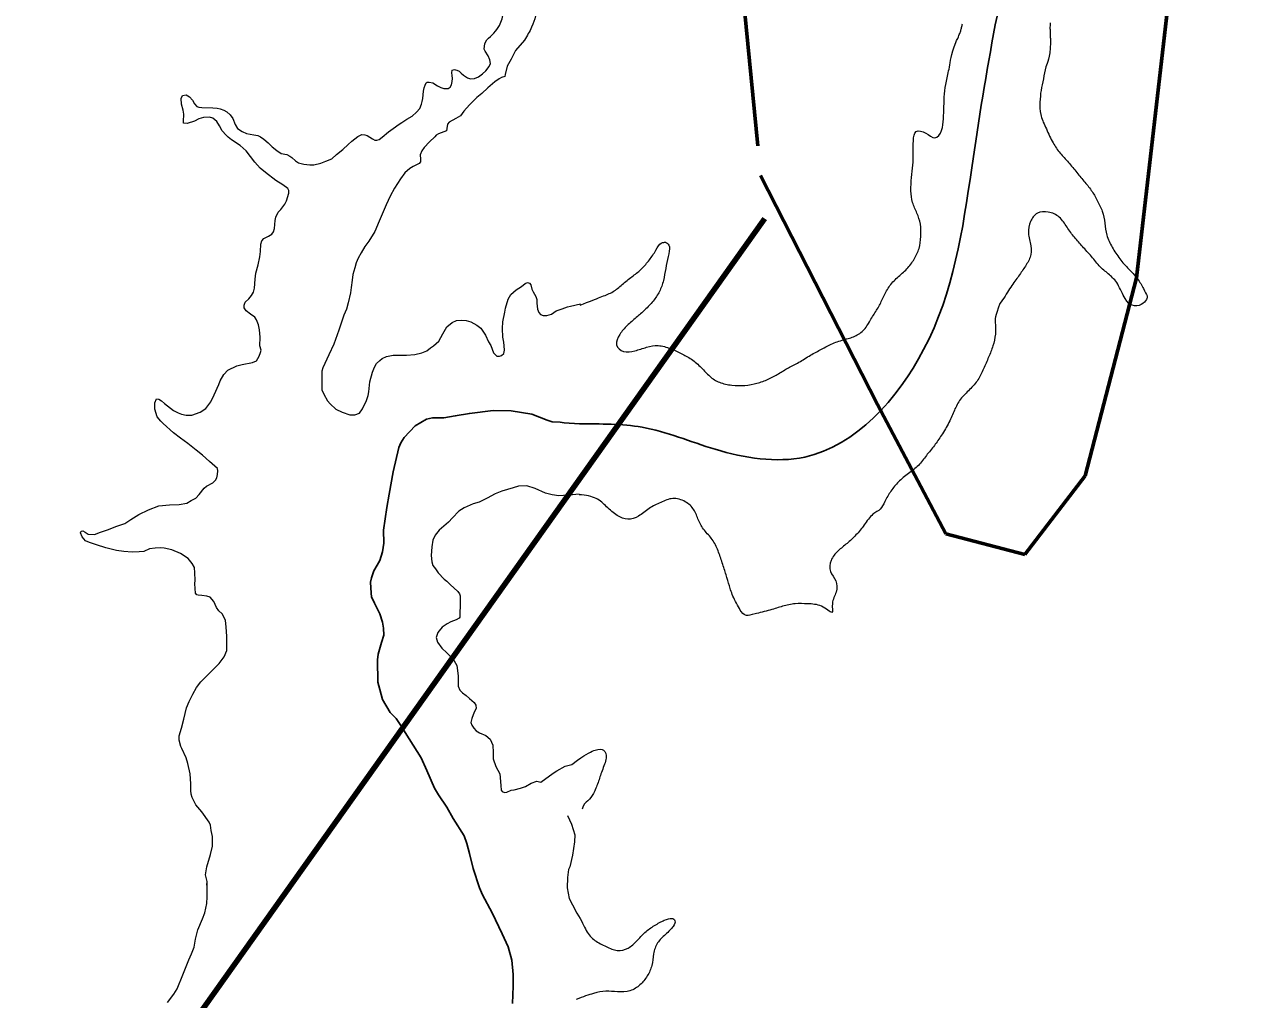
# Model space of a CAD drawing. Extents: x 553962 to 842807, y 8883888 to 9032388.
# Drawn here: x 711818 to 713984, y 8968303 to 8970041 of the extents above; entities that cross this region are included whole.
import ezdxf

# ---------------------------------------------------------------- set-up
doc = ezdxf.new("R2010")
doc.units = 0
doc.header["$LTSCALE"] = 160
doc.linetypes.add('LONG_DASH_SHORT_DASH', pattern=[9.9, 6, -1.2, 1.5, -1.2])
for name, color, linetype, lineweight in [('21', 7, 'Continuous', 25), ('27', 7, 'Continuous', 90), ('34', 7, 'LONG_DASH_SHORT_DASH', 60), ('8', 7, 'Continuous', 13)]:
    doc.layers.add(name, color=color, linetype=linetype, lineweight=lineweight)

msp = doc.modelspace()

# ---------------------------------------------------------------- linework, layer by layer
at = {"layer": '21'}
for points in [[(712690, 8968326.5), (712690.3, 8968347.4), (712687.7, 8968373.4), (712681.1, 8968396.6), (712670.7, 8968420.3), (712652.7, 8968457.2), (712635.7, 8968489.6), (712630.2, 8968501.8), (712618.7, 8968536.4), (712612.4, 8968563.2), (712607.7, 8968581.2), (712602.5, 8968594.8), (712582.9, 8968625.7), (712571.7, 8968645.8), (712556.8, 8968667.7), (712550.1, 8968679.4), (712536.4, 8968711.4), (712526.2, 8968733.8), (712504.6, 8968767.7), (712488.9, 8968793.2), (712481.3, 8968803.6), (712470.9, 8968814.8), (712457.3, 8968837.7), (712452.4, 8968855.4), (712449, 8968868.7), (712448.2, 8968908.5), (712449.5, 8968918.2), (712455.2, 8968939), (712459.4, 8968952.5), (712458.9, 8968964.7), (712457.1, 8968975.7), (712452.6, 8968990.5), (712442.7, 8969009.5), (712437.8, 8969020.8), (712436.7, 8969027), (712435.9, 8969046.5), (712437.7, 8969054.3), (712441.6, 8969067.1), (712447.9, 8969077), (712452.6, 8969085.3), (712457.3, 8969101), (712459.4, 8969116.1), (712459.2, 8969139.7), (712464.6, 8969179.8), (712468.8, 8969203.8), (712475.9, 8969243.4), (712486.1, 8969286.9), (712490, 8969295), (712495.5, 8969304.8), (712515.6, 8969325.4), (712535.4, 8969337.4), (712546.3, 8969339.7), (712566.2, 8969339.7), (712586.8, 8969343.1), (712612.1, 8969347.5), (712654.3, 8969353), (712686.3, 8969352.2), (712723.6, 8969346.3), (712751, 8969335.6), (712759.6, 8969332.7), (712773.7, 8969331.9), (712781.3, 8969330.9), (712808.4, 8969328.7)], [(712689.2, 8968296.1), (712690, 8968326.5)]]:
    msp.add_lwpolyline(points, dxfattribs=at)
msp.add_spline([(712808.4, 8969328.7), (712919.9, 8969322.8), (713050.3, 8969283.7), (713210.1, 8969269.8), (713421.9, 8969461.2), (713507.8, 8969785.2), (713611.3, 8970290), (713710.5, 8970556), (713756, 8970671), (713844.9, 8971036.8), (713896, 8971286.1), (714036.6, 8971490.7), (714335.6, 8971975.9), (714439.2, 8972202.6), (714548.2, 8972369.4), (714774.9, 8972667.5), (714944, 8972914.8), (715048.1, 8973090.5)], degree=3, dxfattribs=at)
at = {"layer": '27'}
msp.add_lwpolyline([(691582, 8951218.7), (697371.2, 8956056), (705081.2, 8958366.8), (713138.6, 8969695)], dxfattribs=at)
at = {"layer": '34'}
msp.add_lwpolyline([(713233.6, 8973446.3), (713548.2, 8973037.2), (713667.8, 8972559), (713145.8, 8971468), (713072, 8971115.2), (713033.8, 8970779.8), (713131.2, 8969771.7), (713339.8, 8969363.5), (713461.5, 8969132.7), (713602.6, 8969096.1), (713709.9, 8969236.6), (713801.3, 8969589.2), (713858.6, 8970083.5), (713912.6, 8970189.1), (714054.9, 8970293.8), (714248.1, 8970150.8), (714387.4, 8969902.2)], dxfattribs=at)
at = {"layer": '8'}
for points in [[(713479.4, 8970008.8), (713480.9, 8970011.9), (713482.7, 8970015.9), (713483.9, 8970018.7), (713484.8, 8970020.8), (713485.6, 8970022.7), (713486.3, 8970024.5), (713487, 8970026.2), (713487.6, 8970027.8), (713488.1, 8970029.3), (713488.6, 8970030.9), (713489, 8970032.4), (713489.4, 8970033.9), (713489.8, 8970035.5), (713490.2, 8970037.1), (713490.6, 8970038.8), (713491, 8970040.4), (713491.4, 8970042)], [(713647.5, 8970043.5), (713647.4, 8970041), (713647.4, 8970038.5), (713647.3, 8970036.1), (713647.3, 8970033.8), (713647.4, 8970031.5), (713647.4, 8970029.5), (713647.5, 8970027.6), (713647.5, 8970025.8), (713647.6, 8970024.2), (713647.7, 8970022.5), (713647.8, 8970020.9), (713647.8, 8970019.3), (713647.9, 8970017.6), (713648, 8970015.8), (713648.2, 8970013.4), (713648.3, 8970009.8), (713648.5, 8970007.8)], [(712100.3, 8969914.1), (712107.2, 8969915.2), (712113, 8969911.5), (712118.2, 8969905.7), (712121.9, 8969899.2), (712126.1, 8969894.6), (712129.5, 8969893.5), (712134.9, 8969892.6), (712154.8, 8969892.4), (712162.1, 8969891.7), (712167.5, 8969890.5), (712174.4, 8969888.3), (712179.4, 8969885.1), (712185.5, 8969879.7), (712190, 8969873.2), (712194.5, 8969862.2), (712198.4, 8969855.3), (712206.8, 8969849.7), (712214.4, 8969846.5), (712227.8, 8969844.3), (712234.9, 8969842.8), (712239.3, 8969840.3), (712245.6, 8969836.6), (712253.2, 8969829.7), (712260.1, 8969822.6), (712268.5, 8969816.3), (712276.2, 8969810.5), (712286.4, 8969808.8), (712291.6, 8969806), (712295.2, 8969803.6), (712301.9, 8969797.6), (712307.6, 8969794.1), (712316.6, 8969791.5), (712327.5, 8969790.7), (712334.5, 8969790.5), (712347, 8969793.7), (712356.3, 8969797), (712366.6, 8969801.3), (712375.3, 8969809), (712386.5, 8969817.9), (712395.8, 8969826.9), (712402.2, 8969833), (712413.3, 8969841.2), (712420.2, 8969844.5), (712425.9, 8969844.1), (712430, 8969842.7), (712434.8, 8969839.7), (712439.2, 8969837), (712443.3, 8969834.5), (712446.8, 8969834.5), (712450.9, 8969835.7), (712456.5, 8969839.7), (712467.8, 8969849.6), (712480.2, 8969858.5), (712485.3, 8969861.7), (712491.6, 8969866.1), (712500.8, 8969871.7), (712509.9, 8969877.2), (712518, 8969884.6), (712523.5, 8969890.7), (712526.5, 8969898.8), (712528.1, 8969903.4), (712529.1, 8969909.1), (712530.1, 8969922), (712531.6, 8969928.1), (712533.1, 8969932.8), (712535.1, 8969936.9), (712537, 8969937.9), (712540.2, 8969938.1), (712546.7, 8969936.6), (712555.2, 8969931.5), (712561.1, 8969928.6), (712566.5, 8969926.7), (712574.4, 8969926.8), (712577.6, 8969929.3), (712579.9, 8969933.1), (712581.5, 8969939.4), (712581.8, 8969944.2), (712581.4, 8969949.7), (712580.9, 8969954.3), (712581.2, 8969959.5), (712585.3, 8969960.3), (712587.1, 8969960.1), (712589.7, 8969959.2), (712593.7, 8969957.3), (712597.3, 8969954.2), (712601.3, 8969950.2), (712608.8, 8969945.6), (712613.9, 8969944), (712621.2, 8969944.7), (712628.5, 8969947.3), (712635.7, 8969952.9), (712641.3, 8969958.4), (712647.3, 8969965.6), (712649.5, 8969971.3), (712648.5, 8969978), (712645.4, 8969984.6), (712640.4, 8969993), (712638.7, 8969997), (712639.5, 8970006.7), (712643.1, 8970013.3)], [(712710.5, 8970013), (712694.5, 8969994.3), (712686.4, 8969978.8), (712679.6, 8969966.4), (712675.9, 8969951.4), (712675.4, 8969948), (712669.3, 8969946.1), (712665.2, 8969944.1), (712657.2, 8969938.6), (712644.7, 8969927.7), (712634.5, 8969917.9), (712625.5, 8969910.7), (712618.1, 8969903.2), (712612.5, 8969897.6), (712602.3, 8969886.3), (712596.2, 8969878.2), (712587.7, 8969873.1), (712575.8, 8969866.7), (712572.8, 8969862.8), (712571.6, 8969855.4), (712571.1, 8969851.3), (712566.5, 8969849.3), (712556.7, 8969845.6), (712552.8, 8969843.5), (712550.3, 8969840.7), (712540.9, 8969831.6), (712531.7, 8969821.4), (712527.3, 8969815.8), (712524.5, 8969808.6), (712524.6, 8969800.9), (712524.6, 8969795.9), (712522.4, 8969792.8), (712511.9, 8969787.4), (712506, 8969784), (712496.8, 8969776.6), (712489.3, 8969765.6), (712478.3, 8969749), (712470.9, 8969734.5), (712463.4, 8969719.4), (712451.3, 8969690.3), (712443.2, 8969672), (712433, 8969654.6), (712425.6, 8969644.8), (712418.8, 8969634), (712413.8, 8969624.5), (712410, 8969616.1), (712407.8, 8969607.1), (712404.5, 8969595.4), (712403.2, 8969584.8), (712401.3, 8969572.2), (712399.8, 8969562.3), (712396.2, 8969544.8), (712392.7, 8969533.3), (712388.1, 8969522.8), (712379.1, 8969496.2), (712370.3, 8969471.2), (712361.6, 8969451.7), (712350.6, 8969428.6), (712349.1, 8969423), (712349.1, 8969389.5)], [(712162.8, 8969238.6), (712163.5, 8969245.5), (712162.9, 8969249.2), (712148.8, 8969261.7), (712136.3, 8969272.9), (712124.9, 8969282), (712110, 8969293.8), (712097, 8969303.7), (712084.3, 8969313.2), (712065.8, 8969329.6), (712062.1, 8969333.7), (712055.5, 8969341.5), (712051.3, 8969355.3), (712051.3, 8969366.5), (712053.9, 8969373.4), (712058.5, 8969373), (712063, 8969370), (712068.6, 8969365), (712078.9, 8969357.2), (712084.6, 8969352.7), (712092.6, 8969348.3), (712098.8, 8969346.2), (712107, 8969344.7), (712117.4, 8969344.7), (712131.8, 8969349.7), (712142.2, 8969356.3), (712150.8, 8969368.2), (712156.9, 8969380.7), (712165.4, 8969399.2), (712167.5, 8969405.5), (712174.2, 8969417.1), (712181.4, 8969424.5), (712197.3, 8969432.5), (712206.8, 8969434.6), (712225.2, 8969438.5), (712232.5, 8969441.5), (712237.1, 8969449.5), (712239.4, 8969456.4), (712240.5, 8969460.5), (712238.6, 8969468), (712238.8, 8969483.5), (712237.7, 8969496.7), (712235.8, 8969505.5), (712232.5, 8969514.2), (712229.3, 8969518.9), (712221.7, 8969524.7), (712213.9, 8969530.1), (712210.7, 8969535.5), (712210.7, 8969540.3), (712212.4, 8969545.9), (712218.9, 8969551.5), (712223.5, 8969557.5), (712227, 8969563.7), (712229.1, 8969570.6), (712230.2, 8969587), (712231.1, 8969597.4), (712235.6, 8969612.3), (712238.4, 8969626.7), (712239.3, 8969635.9), (712240.4, 8969649.3), (712241.7, 8969655.1), (712245.6, 8969659.4), (712253.8, 8969663.5), (712259.6, 8969666.8), (712262.8, 8969670.9), (712264.6, 8969677.1), (712265.8, 8969691.2), (712266.7, 8969697.2), (712271.3, 8969706.4), (712275.8, 8969710.9), (712283.2, 8969720.4), (712286, 8969726.2), (712289.9, 8969740.1), (712289.9, 8969744.6), (712288.4, 8969748.5), (712279.3, 8969755.2), (712267, 8969762.9), (712248.7, 8969777.1), (712238.8, 8969784.7), (712229.3, 8969795.2), (712213.8, 8969815.7), (712203.6, 8969825.2), (712187.8, 8969835.1), (712182.1, 8969840), (712178.2, 8969843.4), (712171.5, 8969851), (712166.7, 8969859.8), (712161.8, 8969867.8), (712154.7, 8969873.8), (712148.4, 8969875.3), (712138, 8969875.1), (712129.8, 8969872.3), (712122.1, 8969868.6), (712108.7, 8969864.3), (712102.4, 8969864.8), (712102.4, 8969868.1), (712102.6, 8969881.1), (712102, 8969888.2), (712099, 8969899), (712097.9, 8969908.9), (712100.3, 8969914.1)], [(712349.1, 8969389.5), (712352.6, 8969381.6), (712358.9, 8969370.2), (712363.6, 8969364.7), (712374, 8969355.4), (712385.4, 8969349.5), (712399.1, 8969344.9), (712407.7, 8969345.1), (712416.2, 8969348.1), (712421.4, 8969355.6), (712428.7, 8969370.6), (712431.4, 8969379.6), (712432.6, 8969386), (712434.6, 8969403.8), (712439.1, 8969421.2), (712442.7, 8969430.1), (712446.7, 8969436.7), (712452.5, 8969442), (712456.8, 8969445.3), (712464.4, 8969448.9), (712476.1, 8969451.4), (712490.2, 8969451.2), (712499.8, 8969451.4), (712514.6, 8969452.4), (712527.2, 8969455.3), (712535.9, 8969459), (712543, 8969464.4), (712548.1, 8969467.8), (712557.5, 8969476.3), (712564.8, 8969489.4), (712571.9, 8969501.9), (712581.2, 8969509.5), (712589.2, 8969513.2), (712597.5, 8969513.7), (712606.6, 8969513.2), (712614.4, 8969510.5), (712625.6, 8969505.1), (712632.6, 8969499.2), (712640.5, 8969487), (712646.1, 8969475), (712650.3, 8969468.6), (712655.2, 8969455.6), (712660.9, 8969449.8), (712665.8, 8969449.5), (712669.4, 8969450.5), (712673.3, 8969454.6), (712674.5, 8969460.2), (712673.8, 8969468), (712673.6, 8969474.4), (712671.4, 8969483.5), (712671.1, 8969499.1), (712671.6, 8969510.9), (712675.2, 8969528), (712676.2, 8969534.9), (712681, 8969551.1), (712686.2, 8969559.4), (712695.2, 8969567.7), (712705.2, 8969573.8), (712711.3, 8969578.9), (712715.7, 8969581.1), (712719.1, 8969579.9), (712721.8, 8969576.8), (712723.5, 8969568.7), (712726, 8969564.3), (712730.8, 8969556), (712732.6, 8969550.8), (712732.5, 8969544), (712733.6, 8969533.5), (712736, 8969527.4), (712739.1, 8969524.1), (712743.5, 8969521.9), (712750.1, 8969521.9), (712758.2, 8969524.3), (712766.9, 8969530.2), (712777.4, 8969533.9), (712787.2, 8969537.3), (712792.1, 8969538.8), (712810, 8969542.8)], [(712143.9, 8968506.6), (712144.2, 8968513.1), (712141.3, 8968525.3), (712143.9, 8968539.6), (712150.2, 8968561.2), (712154.1, 8968576.5), (712153.8, 8968584.4), (712153.8, 8968593.3), (712151.9, 8968604.5), (712150.6, 8968613.5), (712148.2, 8968618.9), (712135, 8968637.5), (712124.5, 8968650.2), (712117.6, 8968662.9), (712116, 8968669), (712115.2, 8968675.2), (712115.2, 8968687.3), (712114.1, 8968705), (712110, 8968723.5), (712107, 8968733.9), (712099.4, 8968750.2), (712097.4, 8968753.9), (712094.8, 8968765.1), (712094.8, 8968772.9), (712098.9, 8968786.3), (712102.6, 8968802.4), (712107.8, 8968823.1), (712112.2, 8968834.3), (712118.8, 8968847.2), (712125.5, 8968859.3), (712133.5, 8968869), (712149.1, 8968885.2), (712163.6, 8968899.2), (712165.8, 8968902), (712175, 8968913.9), (712179.6, 8968924.9), (712179.8, 8968933.7), (712179.6, 8968949.7), (712178.2, 8968967.3), (712177.1, 8968978.3), (712174.3, 8968985), (712171.3, 8968990.4), (712165.3, 8968996), (712161, 8969001.4), (712156.2, 8969012.2), (712149.7, 8969019.9), (712143.9, 8969021.6), (712134.8, 8969022.9), (712128.6, 8969023.8), (712125.8, 8969024.4), (712123.8, 8969027), (712122.7, 8969043.6), (712123, 8969050.3), (712122.7, 8969063.7), (712121.7, 8969072.7), (712117.8, 8969080.3), (712110.7, 8969088.9), (712097.1, 8969098), (712081.5, 8969104.4), (712067.7, 8969107.6), (712060.8, 8969108.2), (712052, 8969107.6), (712041.8, 8969106), (712031.7, 8969101.7), (712023.2, 8969100.9), (712010.5, 8969100), (711995.8, 8969101.5), (711982.9, 8969103.2), (711963.6, 8969108.2), (711947.2, 8969113.4), (711934.9, 8969117.2), (711927.4, 8969120.5), (711921.5, 8969127.8), (711918.7, 8969134.5), (711919.6, 8969137.7), (711922.8, 8969138.4), (711927.2, 8969136), (711932.1, 8969132.3), (711943.8, 8969131.7), (711954.6, 8969135.8), (711966.9, 8969140.1), (711983.3, 8969146.6), (711997.5, 8969151.6), (712008.2, 8969158.3), (712022.7, 8969167.2), (712039.8, 8969176), (712058.1, 8969182.7), (712077.1, 8969184.7), (712094.8, 8969185.3), (712108.1, 8969187.7), (712116.1, 8969192.1), (712124.3, 8969196.6), (712130.2, 8969203.3), (712139.2, 8969214.1), (712143.3, 8969217.9), (712154.8, 8969224), (712159.5, 8969228.3), (712161.9, 8969232.8), (712162.8, 8969238.6)], [(712807.6, 8969203.8), (712796.2, 8969202.5), (712788.2, 8969201.7), (712771.6, 8969200.7), (712759.6, 8969202.3), (712747.5, 8969205.5), (712729.6, 8969213.8), (712714.6, 8969218.3), (712699.9, 8969218), (712690, 8969215.1), (712670.1, 8969209.1), (712657.8, 8969204), (712643.9, 8969196.8), (712629.2, 8969189.6), (712619, 8969186.4), (712602.7, 8969179.4), (712593.1, 8969173.3), (712581.8, 8969161.2), (712574.6, 8969153.5), (712566.3, 8969146.8), (712558.3, 8969139.6), (712550.8, 8969130.6), (712547, 8969121.8), (712545.1, 8969109.5), (712543.8, 8969094.5), (712545.1, 8969082.8), (712546.7, 8969076.4), (712551.6, 8969070.5), (712556.6, 8969063.3), (712567.1, 8969052.4), (712571.9, 8969048.4), (712577.6, 8969042.8), (712591.7, 8969030), (712594.7, 8969026), (712595.8, 8969022.2), (712595.5, 8969012.1), (712594.9, 8968984.5), (712593.9, 8968982.7), (712588.5, 8968979.5), (712578.9, 8968976), (712572.2, 8968972.8), (712563.7, 8968966.6), (712558.3, 8968960), (712555.6, 8968956.8), (712553, 8968948.2), (712555.4, 8968940), (712562.9, 8968929.3), (712571.7, 8968920.7), (712579.7, 8968913.2), (712585.1, 8968906.3), (712589.6, 8968898), (712592.3, 8968879.9), (712592.1, 8968861.2), (712595.3, 8968854.5), (712599.5, 8968849.5), (712606.2, 8968844.9), (712612.4, 8968839.6), (712620.7, 8968832.6), (712623.6, 8968827.8), (712623.9, 8968821.7), (712620.7, 8968815.2), (712616.7, 8968804), (712614.8, 8968796.4), (712616.2, 8968791.9), (712619.9, 8968786.3), (712624.2, 8968782), (712630.1, 8968778.5), (712641.3, 8968773.7), (712649.1, 8968766.8), (712653.6, 8968756.1), (712654.4, 8968743.1), (712654.4, 8968732.1), (712659.2, 8968718), (712666.4, 8968705.2), (712667.9, 8968684.5), (712668.5, 8968676), (712670.6, 8968673.9), (712674.9, 8968672.2), (712678.6, 8968672.5), (712686.4, 8968676), (712691.7, 8968676.5), (712703.2, 8968679.5), (712712.3, 8968682.9), (712722, 8968688.6), (712732.4, 8968692.3), (712739.3, 8968690.2)], [(712739.3, 8968690.2), (712761.5, 8968706.2), (712767.7, 8968710.7), (712782.7, 8968718.7), (712795, 8968722), (712804.9, 8968729.6)], [(712786.7, 8968630.8), (712793.9, 8968615.3), (712800.3, 8968596.4), (712799.7, 8968583.8), (712796, 8968560.1), (712790.9, 8968539.3), (712788.5, 8968534.5), (712786.9, 8968520.6), (712786.3, 8968502.2), (712789.8, 8968482.9), (712796, 8968471.7), (712803.4, 8968456.7)], [(712073.9, 8968297.8), (712085.1, 8968312.8), (712090.9, 8968321.9), (712101.1, 8968346.9), (712112.1, 8968373.9), (712116.5, 8968384.4), (712121.2, 8968396.5), (712123.8, 8968410.5), (712128.1, 8968427.3), (712135.9, 8968446.5), (712140.3, 8968457.3), (712143.7, 8968474.1), (712144.6, 8968486), (712144.2, 8968513.1)]]:
    msp.add_lwpolyline(points, dxfattribs=at)
msp.add_spline([(712643.1, 8970013.3), (712665.7, 8970039), (712672.7, 8970062.8), (712671.3, 8970096.4), (712669.9, 8970124.4), (712653.1, 8970165), (712646.1, 8970209.8), (712646.1, 8970254.7), (712641.9, 8970303.7), (712625.1, 8970344.3), (712595.8, 8970380.7), (712565, 8970433.9), (712553.8, 8970470.3), (712537, 8970510.9), (712514.6, 8970543.1), (712485.2, 8970564.1), (712481, 8970580.9), (712490.8, 8970613.1), (712499.2, 8970637), (712523, 8970621.6), (712537, 8970576.7), (712558, 8970537.5), (712580.3, 8970503.9), (712599.9, 8970446.5), (712625.1, 8970405.9), (712667.1, 8970373.7), (712704.9, 8970335.9), (712717.5, 8970277.1), (712707.7, 8970223.8), (712700.7, 8970184.6), (712713.3, 8970153.8), (712728.7, 8970117.4), (712732.9, 8970076.8), (712723.1, 8970036.2), (712710.5, 8970013)], degree=3, dxfattribs=at)
for points in [[(712809.3, 8969540.5), (712826.8, 8969547.1), (712847.3, 8969555.8), (712866.7, 8969562.2), (712882.2, 8969575.1), (712899.7, 8969590.2), (712916.8, 8969601.6), (712929.8, 8969616.8), (712942.5, 8969633.7), (712951.4, 8969652.2), (712961.8, 8969652.6), (712961.8, 8969652.6), (712970.8, 8969647), (712966.6, 8969627.2), (712961.9, 8969605.7), (712958.7, 8969583.9), (712951.5, 8969564.6), (712940.3, 8969547.6), (712924.9, 8969531.8), (712909.9, 8969518.5), (712893, 8969504.4), (712879.2, 8969489.1), (712870.5, 8969468.8), (712886.1, 8969455), (712907.1, 8969458.6), (712928.2, 8969465.8), (712948.5, 8969470.2), (712971.1, 8969463.6), (712989.6, 8969454.4), (713008, 8969445.2), (713026.3, 8969429.3), (713040.1, 8969412.7), (713057.2, 8969402.1), (713079.9, 8969397.2), (713103.6, 8969396.6), (713125.1, 8969400.9), (713145.1, 8969407.9), (713163.6, 8969418.1), (713180.6, 8969429.4), (713199.3, 8969437.6), (713220.4, 8969452.2), (713240.3, 8969461.7), (713259.1, 8969473.2), (713282.7, 8969479.6), (713302, 8969485.2), (713318.6, 8969497.7), (713329.3, 8969518.3), (713341.3, 8969535.5), (713349.7, 8969554.1), (713359.5, 8969573.6), (713374.8, 8969590.3), (713392.9, 8969604.2), (713405.7, 8969622.7), (713415, 8969640.9), (713417.2, 8969662.5), (713417.3, 8969685.9), (713410.5, 8969704.7), (713401.3, 8969723.3), (713398.5, 8969743.9), (713400.4, 8969768.2), (713403, 8969790), (713403.8, 8969811), (713403.2, 8969833.7), (713405.8, 8969853.8), (713426.7, 8969849.3), (713442.4, 8969832.8), (713456.2, 8969851.6), (713457.1, 8969872.6), (713458.4, 8969894.6), (713458.6, 8969916.8), (713462.5, 8969939.4), (713468.2, 8969963.2), (713470.6, 8969985.9), (713479.4, 8970008.8)], [(713648.5, 8970007.8), (713647.1, 8969980), (713638.1, 8969965.6), (713636.2, 8969943.6), (713630.8, 8969923.1), (713629.2, 8969902.8), (713629, 8969879.9), (713639, 8969858.6), (713651.3, 8969831.3), (713662.9, 8969813.1), (713678.3, 8969797.7), (713693.6, 8969778.9), (713707.5, 8969761.5), (713721.7, 8969745.5), (713731.5, 8969727.2), (713741.6, 8969708.5), (713745.4, 8969686.4), (713747.1, 8969665.5), (713757.9, 8969643.4), (713771.2, 8969622.8), (713787.5, 8969604.7), (713804.1, 8969588.6), (713814.5, 8969569), (713821.7, 8969555.5), (713820.5, 8969552.1), (713811.5, 8969539.6), (713792.5, 8969538.4), (713781.5, 8969548.5), (713768.2, 8969580.9), (713753.6, 8969595), (713736.8, 8969607.3), (713721.5, 8969627.4), (713705, 8969645.3), (713690.8, 8969661.1), (713677.5, 8969678.8), (713665.4, 8969699.1), (713644.2, 8969708), (713623.6, 8969706.9), (713610.9, 8969690.2), (713607, 8969669.1), (713614.7, 8969646), (713613.4, 8969625.3), (713602.2, 8969607.9), (713590.1, 8969590.2), (713575.7, 8969571.6), (713564.5, 8969551.7), (713558.1, 8969543.3)], [(713558.1, 8969543.3), (713549, 8969519.8), (713549.5, 8969510.9), (713550.9, 8969488.6), (713546, 8969467.7), (713538.3, 8969448), (713528.2, 8969426.7), (713520, 8969407.2), (713504.2, 8969389.8), (713486.7, 8969373.4), (713476.4, 8969353.3), (713468.2, 8969331.9), (713453.5, 8969307.6), (713441.7, 8969290.3), (713426.4, 8969272.9), (713413.6, 8969254), (713395.2, 8969241.1), (713376.1, 8969225.5), (713363.6, 8969209.9), (713351.9, 8969189.8), (713346, 8969175.2), (713331.7, 8969170.8), (713315.4, 8969147.8), (713301.9, 8969130.5), (713285.3, 8969115.5), (713269.2, 8969103.1), (713254.7, 8969086.6), (713253.4, 8969064.7), (713267.6, 8969050.1), (713267.9, 8969028.9), (713256.1, 8969009.8), (713263.2, 8968985.2), (713240.6, 8969007.3), (713214.5, 8969008.1), (713193.4, 8969009.5), (713170, 8969004.1), (713150, 8968997.2), (713118.1, 8968989.5), (713105.6, 8968986.1), (713098.2, 8968990.3), (713081.6, 8969020.7), (713075.5, 8969040.3), (713070, 8969059.7), (713063.1, 8969081.2), (713055.7, 8969103), (713046.2, 8969123.6), (713030.1, 8969138.9), (713019.9, 8969157), (713013.8, 8969176.8), (712998, 8969191.5), (712974.3, 8969198.6), (712953.3, 8969189), (712932, 8969179.5), (712914.1, 8969162.5), (712894.7, 8969157.1), (712875.5, 8969164.2), (712856, 8969181.5), (712840.4, 8969197.4), (712820.3, 8969202.2), (712807.5, 8969202.4)], [(712804.9, 8968729.6), (712821.6, 8968741.3), (712838.3, 8968749.4), (712852.9, 8968749.7), (712858.7, 8968734.7), (712847.8, 8968709.9), (712841.9, 8968689.5), (712833.4, 8968668.9), (712823.9, 8968657), (712815.1, 8968650.5), (712813.3, 8968642.1)], [(712803.4, 8968456.7), (712812.5, 8968443.4), (712819.9, 8968423.5), (712834.8, 8968407.4), (712856.3, 8968397.2), (712875.6, 8968388.1), (712896, 8968393.3), (712910.8, 8968406.9), (712924.4, 8968423.3), (712942.1, 8968435.1), (712960.1, 8968445.3), (712974.2, 8968449.1), (712979.5, 8968443.8), (712978.3, 8968434.3), (712961.4, 8968418.6), (712946.3, 8968404.9), (712939.5, 8968384.4), (712938.6, 8968363.5), (712929.9, 8968344.6), (712917, 8968328.2), (712899.4, 8968317), (712875.9, 8968315.9), (712855.4, 8968319.1), (712834.7, 8968314.5), (712814.8, 8968308.1), (712802.5, 8968303.2)]]:
    msp.add_open_spline(points, degree=3, dxfattribs=at)

doc.saveas('drawing.dxf')
